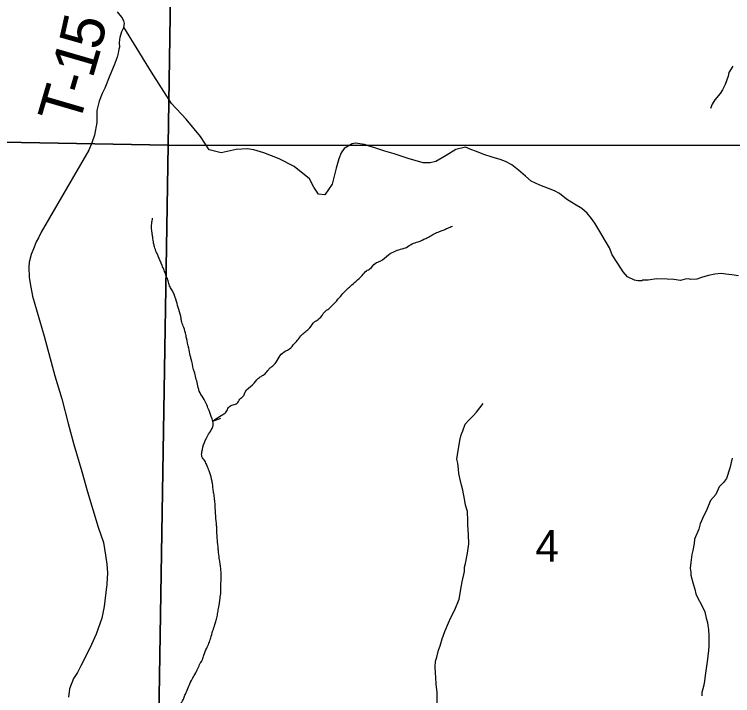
# Model space of a CAD drawing. Extents: x 0 to 191, y 0 to 55.
# Drawn here: x 148.9032 to 149.3778, y 20.5897 to 21.0401 of the extents above; entities that cross this region are included whole.
import ezdxf

# ---------------------------------------------------------------- set-up
doc = ezdxf.new("R2010")
doc.units = 0
for name, color, linetype in [('GM_X_Corporation', 7, 'Continuous'), ('GM_X_Minor_River', 7, 'Continuous'), ('GM_X_Section_Text', 7, 'Continuous'), ('GM_X_Township_Road', 7, 'Continuous'), ('GM_X_Township_Road_Text', 7, 'Continuous')]:
    doc.layers.add(name, color=color, linetype=linetype)

msp = doc.modelspace()

# ---------------------------------------------------------------- linework, layer by layer
at = {"layer": 'GM_X_Corporation'}
for points in [[(148.5062, 21.47402), (149.01279, 21.46609), (149.00494, 20.95364), (148.49568, 20.96286)], [(149.51643, 21.46122), (149.51349, 21.02479), (149.51283, 20.95334), (149.00494, 20.95364), (149.01279, 21.46609)], [(148.49568, 20.96286), (149.00494, 20.95364), (148.99652, 20.44079), (148.48878, 20.45041)], [(149.51283, 20.95334), (149.50778, 20.51841), (149.50633, 20.43596), (148.99652, 20.44079), (149.00494, 20.95364)]]:
    msp.add_lwpolyline(points, close=True, dxfattribs=at)
at = {"layer": 'GM_X_Minor_River'}
for points in [[(149.37787, 21.00589), (149.37538, 21.00173), (149.37498, 20.99927), (149.37286, 20.99377), (149.37113, 20.99018), (149.3696, 20.98772), (149.36596, 20.98357), (149.36424, 20.98073), (149.36327, 20.97789)], [(149.18269, 20.58112), (149.18254, 20.59177), (149.18189, 20.59727), (149.18164, 20.60164), (149.18159, 20.60487), (149.18135, 20.60848), (149.18148, 20.61247), (149.18239, 20.61514), (149.18345, 20.61972), (149.18455, 20.62259), (149.1858, 20.62735), (149.18762, 20.63213), (149.19, 20.63787), (149.19165, 20.64131), (149.19423, 20.64648), (149.19715, 20.65355), (149.19872, 20.66251), (149.19906, 20.66498), (149.20067, 20.67185), (149.20062, 20.6747), (149.20135, 20.67718), (149.20257, 20.68385), (149.20362, 20.69013), (149.20334, 20.69602), (149.20286, 20.70267), (149.20283, 20.70533), (149.20255, 20.7114), (149.20135, 20.71557), (149.20072, 20.71993), (149.2001, 20.72315), (149.1995, 20.72562), (149.1987, 20.72883), (149.19788, 20.73262), (149.19688, 20.7366), (149.19665, 20.73945), (149.19621, 20.74343), (149.19561, 20.74608), (149.19594, 20.74894), (149.19647, 20.7518), (149.19681, 20.75427), (149.19751, 20.75846), (149.1984, 20.76209), (149.1995, 20.76476), (149.20113, 20.76916), (149.20356, 20.77185), (149.20635, 20.77474), (149.20859, 20.77724), (149.21082, 20.77993), (149.21305, 20.78282)], [(149.37753, 20.74666), (149.37675, 20.74381), (149.37597, 20.74021), (149.37384, 20.73338), (149.37173, 20.73074), (149.36887, 20.72772), (149.36675, 20.7228), (149.36312, 20.71864), (149.36023, 20.71163), (149.35888, 20.70879), (149.35638, 20.7033), (149.35541, 20.6997), (149.35252, 20.69307), (149.35231, 20.69041), (149.35152, 20.68567), (149.35093, 20.68301), (149.35014, 20.6777), (149.34974, 20.6739), (149.3501, 20.67143), (149.35028, 20.66934), (149.35176, 20.66363), (149.35287, 20.6602), (149.35361, 20.65697), (149.35511, 20.65373), (149.35698, 20.65011), (149.35942, 20.64515), (149.36034, 20.64097), (149.36127, 20.63811), (149.36145, 20.63602), (149.36181, 20.63355), (149.36216, 20.62937), (149.36212, 20.62234), (149.36191, 20.61949), (149.36151, 20.61588), (149.3613, 20.6138), (149.35992, 20.6045), (149.35913, 20.59956), (149.35873, 20.59672), (149.35756, 20.59178), (149.35755, 20.58969)]]:
    msp.add_lwpolyline(points, dxfattribs=at)
for points in [[(149.00433, 20.86549), (149.00336, 20.86776), (149.0022, 20.87098), (149.00085, 20.87401), (148.99834, 20.88026), (148.99719, 20.88272), (148.99583, 20.88651), (148.99525, 20.88878), (148.99465, 20.89277), (148.99425, 20.89542), (148.99402, 20.90207), (148.99456, 20.9053)], [(149.03951, 20.77306), (149.03419, 20.77105), (149.04101, 20.77554), (149.04327, 20.77726), (149.04477, 20.78031), (149.0478, 20.78204), (149.05044, 20.78301), (149.05213, 20.78567), (149.05477, 20.78816), (149.05571, 20.79045), (149.06061, 20.79522), (149.06456, 20.79962), (149.06683, 20.80115), (149.06947, 20.80307), (149.07191, 20.80612), (149.07474, 20.80842), (149.08038, 20.81624), (149.08492, 20.81893), (149.08831, 20.82256), (149.09076, 20.82523), (149.0932, 20.82829), (149.09848, 20.83288), (149.10187, 20.83708), (149.1047, 20.839), (149.10828, 20.84339), (149.11092, 20.84549), (149.11619, 20.85084), (149.12297, 20.85829), (149.12523, 20.8604), (149.12901, 20.86365), (149.13296, 20.86747), (149.13579, 20.87053), (149.13843, 20.87207), (149.14164, 20.87551), (149.14504, 20.87705), (149.15051, 20.88126), (149.15524, 20.88376), (149.15941, 20.88512), (149.16225, 20.88608), (149.16602, 20.88839), (149.17, 20.88974), (149.17511, 20.89205), (149.17757, 20.89321), (149.18059, 20.89513), (149.18418, 20.89648), (149.18645, 20.89744), (149.18967, 20.8988), (149.1927, 20.90014)], [(148.94848, 20.48837), (148.94852, 20.48909), (148.9506, 20.49139), (148.95229, 20.49368), (148.95454, 20.49654), (148.95681, 20.49865), (148.95944, 20.50189), (148.96094, 20.50418), (148.96565, 20.50934), (148.97112, 20.51394), (148.97414, 20.51605), (148.97734, 20.51968), (148.98016, 20.52274), (148.98224, 20.52503), (148.98506, 20.52809), (148.98751, 20.53114), (148.98976, 20.53458), (148.992, 20.53915), (148.99462, 20.5443), (148.99612, 20.54696), (148.99762, 20.55058), (149.00005, 20.55516), (149.00192, 20.55859), (149.00361, 20.56164), (149.00473, 20.56431), (149.00566, 20.56697), (149.00734, 20.57154), (149.00939, 20.57649), (149.01181, 20.5824), (149.01369, 20.58507), (149.01593, 20.59002), (149.01706, 20.59231), (149.01873, 20.5965), (149.02079, 20.60069), (149.02248, 20.60374), (149.02454, 20.60774), (149.02603, 20.61117), (149.02753, 20.61346), (149.02846, 20.6165), (149.03033, 20.62107), (149.03182, 20.62431), (149.03294, 20.62774), (149.03442, 20.63269), (149.03572, 20.63668), (149.03646, 20.63954), (149.03738, 20.64296), (149.03793, 20.64638), (149.03866, 20.65057), (149.03902, 20.65285), (149.03956, 20.65722), (149.03973, 20.66026), (149.0397, 20.66406), (149.03987, 20.66653), (149.03985, 20.66957), (149.03964, 20.67355), (149.03864, 20.68038), (149.03803, 20.6857), (149.03782, 20.68835), (149.03722, 20.69386), (149.03698, 20.7005), (149.03677, 20.70354), (149.03615, 20.71018), (149.03593, 20.71455), (149.03531, 20.72176), (149.03472, 20.72479), (149.03412, 20.72992), (149.03353, 20.73295), (149.03197, 20.73826), (149.03043, 20.74205), (149.02908, 20.74489), (149.02716, 20.74772), (149.02714, 20.75095), (149.0288, 20.75704), (149.03161, 20.76256), (149.03386, 20.76638), (149.0346, 20.76904), (149.03382, 20.77283), (149.03188, 20.77814), (149.0286, 20.78552), (149.02592, 20.78987), (149.02437, 20.79461), (149.02241, 20.80295), (149.02164, 20.80541), (149.02007, 20.81224), (149.01948, 20.81451), (149.0185, 20.81944), (149.01694, 20.82608), (149.01654, 20.82835), (149.01518, 20.83309), (149.01383, 20.83669), (149.01343, 20.83897), (149.01187, 20.84503), (149.01032, 20.85034), (149.00799, 20.85659), (149.00646, 20.85924), (149.0053, 20.86227), (149.00433, 20.86549)], [(147.62125, 20.73946), (147.63766, 20.74147), (147.65188, 20.74195), (147.66817, 20.74699), (147.68255, 20.75222), (147.6975, 20.75802), (147.71436, 20.76193), (147.72991, 20.76374), (147.74506, 20.7686), (147.76021, 20.77288), (147.77612, 20.77716), (147.79147, 20.77973), (147.80607, 20.78078), (147.82181, 20.78241), (147.83677, 20.78707), (147.85117, 20.78925), (147.86594, 20.79353), (147.8811, 20.79724), (147.89626, 20.79943), (147.9122, 20.80068), (147.92832, 20.80098), (147.94313, 20.80013), (147.96078, 20.80006), (147.97615, 20.80016), (147.99152, 20.79913), (148.00673, 20.79467), (148.02254, 20.78605), (148.03757, 20.78026), (148.05221, 20.77713), (148.06697, 20.78217), (148.08158, 20.78302), (148.09755, 20.77762), (148.1124, 20.77127), (148.12991, 20.7636), (148.14535, 20.75383), (148.16099, 20.74159), (148.17586, 20.73219), (148.19027, 20.73343), (148.20508, 20.73296), (148.21965, 20.73818), (148.23385, 20.74303), (148.24924, 20.73952), (148.26595, 20.73812), (148.28079, 20.7329), (148.29605, 20.72122), (148.31127, 20.71525), (148.32628, 20.71269), (148.34073, 20.70804), (148.35555, 20.70643), (148.37187, 20.70616), (148.38799, 20.7076), (148.40357, 20.70447), (148.41824, 20.69621), (148.43444, 20.68588), (148.45007, 20.67553), (148.46436, 20.66689), (148.47925, 20.65465), (148.49376, 20.64164), (148.50826, 20.62958), (148.52581, 20.61659), (148.54029, 20.60928), (148.55567, 20.60749), (148.57068, 20.60455), (148.58551, 20.60028), (148.60262, 20.59602), (148.61975, 20.58835), (148.63441, 20.58104), (148.65002, 20.57373), (148.6643, 20.5668), (148.67858, 20.55949), (148.6942, 20.5518), (148.70904, 20.54563), (148.72484, 20.53909), (148.73911, 20.53349), (148.75375, 20.52922), (148.76823, 20.52038), (148.7829, 20.51174), (148.7977, 20.51203), (148.8127, 20.51061), (148.82846, 20.50958), (148.84288, 20.50967), (148.85749, 20.50958), (148.87287, 20.50759), (148.88883, 20.50466), (148.90365, 20.5019), (148.91943, 20.4984), (148.93559, 20.49395), (148.94986, 20.48777), (148.96475, 20.47552), (148.98057, 20.46518), (148.99483, 20.46071), (149.01123, 20.45037), (149.02707, 20.43623), (149.04195, 20.42588), (149.05661, 20.41894), (149.07085, 20.41695), (149.08525, 20.42065)]]:
    msp.add_spline(points, degree=3, dxfattribs=at)
at = {"layer": 'GM_X_Township_Road'}
for points in [[(149.38178, 20.86733), (149.3774, 20.86785), (149.3734, 20.86838), (149.37016, 20.86872), (149.36598, 20.86848), (149.36181, 20.86749), (149.35784, 20.8663), (149.35424, 20.86512), (149.35025, 20.86489), (149.34872, 20.86525), (149.34644, 20.86504), (149.34341, 20.86424), (149.33903, 20.86495), (149.33465, 20.86509), (149.32743, 20.86539), (149.32212, 20.86438), (149.3185, 20.86434), (149.31775, 20.86395), (149.31528, 20.86392), (149.31299, 20.86447), (149.3084, 20.8667), (149.30551, 20.8699), (149.30202, 20.87537), (149.29815, 20.88121), (149.29657, 20.88576), (149.29386, 20.8901), (149.29017, 20.89651), (149.28687, 20.90218), (149.28455, 20.90519), (149.28166, 20.90877), (149.2782, 20.91177), (149.27341, 20.91476), (149.26805, 20.91793), (149.26344, 20.92168), (149.26019, 20.92354), (149.25617, 20.92501), (149.25045, 20.92723), (149.24471, 20.92983), (149.24106, 20.9332), (149.23626, 20.93714), (149.23184, 20.9407), (149.22764, 20.94293), (149.2242, 20.94423), (149.21904, 20.94569), (149.21332, 20.94752), (149.20854, 20.94956), (149.20491, 20.95085), (149.20121, 20.9524), (149.19494, 20.95078), (149.18846, 20.94677), (149.18169, 20.94282), (149.17796, 20.9419), (149.17341, 20.94194), (149.16348, 20.9449), (149.1542, 20.94784), (149.14803, 20.9498), (149.14148, 20.95188), (149.13771, 20.95307), (149.1346, 20.95405), (149.1287, 20.95493), (149.1265, 20.9545), (149.12118, 20.95149), (149.11908, 20.94854), (149.11751, 20.94457), (149.11588, 20.93839), (149.11314, 20.92794), (149.10842, 20.92073), (149.10408, 20.92121), (149.1012, 20.9258), (149.09831, 20.93147), (149.08809, 20.93958), (149.0781, 20.94469), (149.06807, 20.94851), (149.06139, 20.95053), (149.05701, 20.95114), (149.04989, 20.95073), (149.03987, 20.94854), (149.0319, 20.95061), (149.02625, 20.95937), (149.01669, 20.97087), (149.00707, 20.98115), (148.9939, 21.00201), (148.98257, 21.0203), (148.97559, 21.03158), (148.97592, 21.03405), (148.97551, 21.03575), (148.97413, 21.03839), (148.97141, 21.04176)], [(148.97559, 21.03158), (148.97412, 21.02851), (148.97285, 21.02487), (148.97269, 21.02354), (148.97254, 21.02126), (148.97259, 21.01841), (148.97223, 21.01707), (148.9719, 21.01441), (148.97119, 21.01174), (148.96919, 21.00657), (148.96628, 20.99967), (148.963, 20.99144), (148.96117, 20.9878), (148.95936, 20.98283), (148.95776, 20.97653), (148.95772, 20.96854), (148.95615, 20.96034), (148.95434, 20.95518), (148.95234, 20.95039), (148.92101, 20.89624), (148.91918, 20.89241), (148.91752, 20.88972), (148.91625, 20.88627), (148.91425, 20.8813), (148.91301, 20.87633), (148.91269, 20.87291), (148.913, 20.86645), (148.91364, 20.86228), (148.91512, 20.85376), (148.92282, 20.82729), (148.92993, 20.80119), (148.93458, 20.78587), (148.93867, 20.7696), (148.94253, 20.7558), (148.94779, 20.73784), (148.95164, 20.72441), (148.95851, 20.70115), (148.96211, 20.69096), (148.96341, 20.68261), (148.96427, 20.67674), (148.96476, 20.67085), (148.96429, 20.6637)], [(148.96429, 20.6637), (148.96422, 20.66268), (148.96416, 20.66172), (148.9625, 20.64857), (148.96111, 20.64095), (148.95731, 20.63042), (148.9542, 20.62352), (148.95017, 20.61547), (148.94724, 20.60952), (148.94485, 20.6051), (148.94226, 20.60107), (148.93972, 20.59417), (148.93906, 20.58865)]]:
    msp.add_lwpolyline(points, dxfattribs=at)

# ---------------------------------------------------------------- texts
at = {"layer": 'GM_X_Section_Text'}
msp.add_text('4', height=0.02093, rotation=0, dxfattribs=at).set_placement((149.24754, 20.67836))
at = {"layer": 'GM_X_Township_Road_Text'}
for s, rotation, p in [('5', 77.4465, (148.96017, 21.01569)), ('1', 73.7486, (148.95482, 20.99708)), ('-', 73.6923, (148.95156, 20.98596)), ('T', 73.6904, (148.94561, 20.9656))]:
    msp.add_text(s, height=0.02841, rotation=rotation, dxfattribs=at).set_placement(p)

doc.saveas('drawing.dxf')
